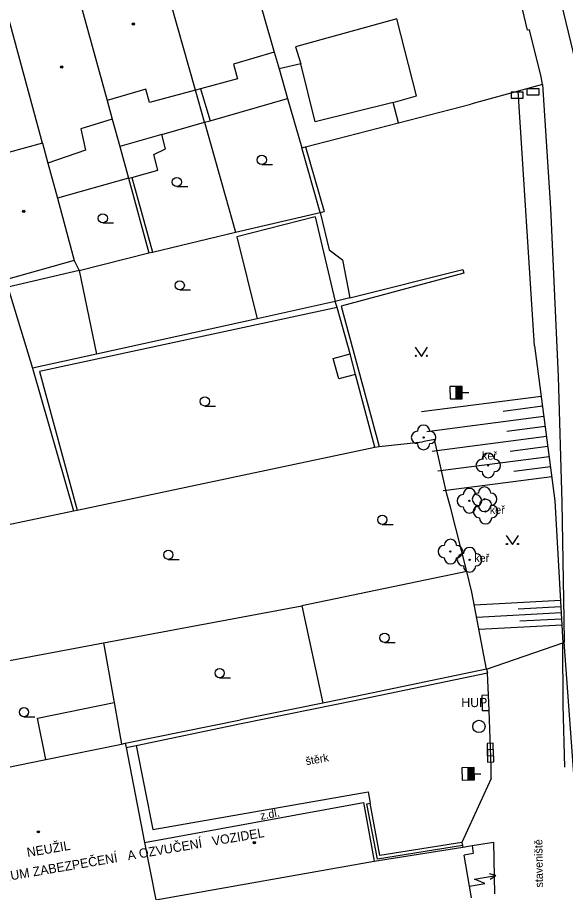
# Model space of a CAD drawing. Extents: x -595546 to -593986, y -1160845 to -1159202.
# Drawn here: x -595437.2 to -595392.7, y -1160777.9 to -1160706.8 of the extents above; entities that cross this region are included whole.
import ezdxf

# ---------------------------------------------------------------- set-up
doc = ezdxf.new("R2010")
doc.units = 0
for name, color, linetype in [('DOP - kresba z DSPS bez souradnic', 7, 'Continuous'), ('DOP - rozhrani ploch obecne', 7, 'Continuous'), ('Level 22', 7, 'Continuous'), ('Level 24', 7, 'Continuous'), ('Level 27', 7, 'Continuous'), ('Level 28', 7, 'Continuous'), ('Level 36', 7, 'Continuous'), ('Level 39', 7, 'Continuous'), ('plynovod - povrch.  znaky - PRIS skut. velikost', 7, 'Continuous'), ('TM - budovy zdene_ betonove - NP', 7, 'Continuous'), ('TM - budovy zdene_ betonove - VP', 7, 'Continuous'), ('TM - chodniky - VP', 7, 'Continuous'), ('TM - DSPS - pomocna konstrukcni linie', 7, 'Continuous'), ('TM - horni hrana svahu', 7, 'Continuous'), ('TM - letecke snimky - pomocna linie', 7, 'Continuous'), ('TM - plot drateny_ kovovy - VP', 7, 'Continuous'), ('TM - podezdivka plotu - VP', 7, 'Continuous'), ('TM - pomocna konstrukcni linie', 7, 'Continuous'), ('TM - popis objektu', 7, 'Continuous'), ('TM - popis povrchu', 7, 'Continuous'), ('TM - popis zelene', 7, 'Continuous'), ('TM - poznamka', 7, 'Continuous'), ('TM - rozhrani ploch obecne - VP', 7, 'Continuous'), ('TM - srafovani', 7, 'Continuous'), ('TM - vjezd na pozemek', 7, 'Continuous'), ('TM - zabradli - VP', 7, 'Continuous'), ('TM - zed operna - VP', 7, 'Continuous')]:
    doc.layers.add(name, color=color, linetype=linetype)

msp = doc.modelspace()

# ---------------------------------------------------------------- linework, layer by layer
at = {"layer": 'DOP - kresba z DSPS bez souradnic'}
for points in [[(-595412.98, -1160715.3), (-595414.16, -1160710.59)], [(-595422.29, -1160712.61), (-595421.51, -1160715.2)], [(-595406.65, -1160713.73), (-595412.98, -1160715.3)], [(-595425.43, -1160716.32), (-595428.85, -1160717.3)], [(-595413.78, -1160717.32), (-595412.25, -1160722.56)], [(-595427.88, -1160719.8), (-595426.19, -1160725.86)], [(-595400.92, -1160727.58), (-595410.86, -1160730.25)], [(-595401, -1160727.28), (-595400.92, -1160727.58)], [(-595411.21, -1160730.36), (-595435.36, -1160735.57)], [(-595410.86, -1160730.25), (-595407.78, -1160741.64)], [(-595409.7, -1160735.8), (-595410.14, -1160734.13)], [(-595435.36, -1160735.57), (-595432.32, -1160746.82)], [(-595430.16, -1160757.6), (-595429.3, -1160762.45)], [(-595429.3, -1160762.45), (-595428.71, -1160765.82)]]:
    msp.add_lwpolyline(points, dxfattribs=at)
at = {"layer": 'DOP - rozhrani ploch obecne'}
for points in [[(-595415.92, -1160710.98), (-595415.22, -1160713.4)], [(-595421.98, -1160715.33), (-595422.71, -1160712.72)], [(-595421.51, -1160715.2), (-595415.22, -1160713.4)], [(-595415.22, -1160713.4), (-595414.07, -1160717.4)], [(-595429.46, -1160715.07), (-595428.85, -1160717.3)], [(-595425.43, -1160716.32), (-595421.98, -1160715.33)], [(-595421.98, -1160715.33), (-595421.51, -1160715.2)], [(-595421.98, -1160715.33), (-595419.45, -1160724.26)], [(-595413.78, -1160717.32), (-595406.22, -1160715.38)], [(-595425.15, -1160717.48), (-595425.43, -1160716.32)], [(-595428.85, -1160717.3), (-595428.15, -1160719.87)], [(-595426.09, -1160717.94), (-595425.15, -1160717.48)], [(-595425.76, -1160719.21), (-595426.09, -1160717.94)], [(-595414.07, -1160717.4), (-595413.78, -1160717.32)], [(-595412.57, -1160722.64), (-595414.07, -1160717.4)], [(-595427.88, -1160719.8), (-595425.76, -1160719.21)], [(-595428.15, -1160719.87), (-595433.91, -1160721.49)], [(-595428.15, -1160719.87), (-595427.88, -1160719.8)], [(-595428.15, -1160719.87), (-595426.48, -1160725.93)], [(-595419.45, -1160724.26), (-595412.57, -1160722.64)], [(-595412.57, -1160722.64), (-595412.25, -1160722.56)], [(-595412.57, -1160722.64), (-595411.85, -1160725.69)], [(-595426.19, -1160725.86), (-595419.45, -1160724.26)], [(-595411.85, -1160725.69), (-595410.77, -1160726.49)], [(-595432.16, -1160727.37), (-595426.48, -1160725.93)], [(-595426.48, -1160725.93), (-595426.19, -1160725.86)], [(-595410.77, -1160726.49), (-595410.16, -1160729.58)], [(-595432.54, -1160726.56), (-595432.16, -1160727.37)], [(-595432.16, -1160727.37), (-595437.94, -1160728.71)], [(-595432.16, -1160727.37), (-595430.73, -1160734.15)], [(-595410.16, -1160729.58), (-595401, -1160727.28)], [(-595437.94, -1160728.71), (-595435.95, -1160735.3)], [(-595411.35, -1160729.88), (-595417.7, -1160731.28)], [(-595410.16, -1160729.58), (-595411.35, -1160729.88)], [(-595411.21, -1160730.36), (-595411.35, -1160729.88)], [(-595410.14, -1160734.13), (-595411.21, -1160730.36)], [(-595417.7, -1160731.28), (-595430.73, -1160734.15)], [(-595430.73, -1160734.15), (-595435.95, -1160735.3)], [(-595411.53, -1160734.5), (-595410.14, -1160734.13)], [(-595411.06, -1160736.16), (-595411.53, -1160734.5)], [(-595435.95, -1160735.3), (-595432.61, -1160746.88)], [(-595409.7, -1160735.8), (-595411.06, -1160736.16)], [(-595408.13, -1160741.71), (-595409.7, -1160735.8)], [(-595407.78, -1160741.64), (-595404.28, -1160741.27)], [(-595432.32, -1160746.82), (-595408.13, -1160741.71)], [(-595408.13, -1160741.71), (-595407.78, -1160741.64)], [(-595438.68, -1160748.16), (-595432.61, -1160746.88)], [(-595432.61, -1160746.88), (-595432.32, -1160746.82)], [(-595400.68, -1160751.79), (-595414.06, -1160754.59)], [(-595430.16, -1160757.6), (-595414.06, -1160754.59)], [(-595414.06, -1160754.59), (-595412.37, -1160762.49)], [(-595437.8, -1160759.03), (-595430.16, -1160757.6)]]:
    msp.add_lwpolyline(points, dxfattribs=at)
at = {"layer": 'Level 22'}
for centre in [(-595404.18, -1160740.92), (-595398.93, -1160743.19), (-595400.46, -1160746.06), (-595399.23, -1160745.93), (-595399.15, -1160746.93), (-595402, -1160750.18), (-595400.44, -1160750.85)]:
    msp.add_circle(centre, 0.05, dxfattribs=at)
for centre, start, end in [((-595404.18, -1160740.42), 0, 180), ((-595404.68, -1160740.92), 90, 270), ((-595403.68, -1160740.92), 270, 90), ((-595404.18, -1160741.42), 180, 0), ((-595399.43, -1160743.19), 90, 270), ((-595398.93, -1160742.69), 0, 180), ((-595398.43, -1160743.19), 270, 90), ((-595398.93, -1160743.69), 180, 0), ((-595399.23, -1160745.43), 0, 180), ((-595400.96, -1160746.06), 90, 270), ((-595400.46, -1160745.56), 0, 180), ((-595399.73, -1160745.93), 90, 270), ((-595399.96, -1160746.06), 270, 90), ((-595398.73, -1160745.93), 270, 90), ((-595399.65, -1160746.93), 90, 270), ((-595399.23, -1160746.43), 180, 0), ((-595399.15, -1160746.43), 0, 180), ((-595398.65, -1160746.93), 270, 90), ((-595400.46, -1160746.56), 180, 0), ((-595399.15, -1160747.43), 180, 0), ((-595402, -1160749.68), 0, 180), ((-595402.5, -1160750.18), 90, 270), ((-595401.5, -1160750.18), 270, 90), ((-595400.44, -1160750.35), 0, 180), ((-595402, -1160750.68), 180, 0), ((-595400.94, -1160750.85), 90, 270), ((-595399.94, -1160750.85), 270, 90), ((-595400.44, -1160751.35), 180, 0)]:
    msp.add_arc(centre, 0.5, start, end, dxfattribs=at)
at = {"layer": 'Level 24'}
for points in [[(-595397.08, -1160713.37), (-595396.08, -1160713.37), (-595396.08, -1160712.87), (-595397.08, -1160712.87)], [(-595395.8, -1160713.11), (-595394.8, -1160713.11), (-595394.8, -1160712.61), (-595395.8, -1160712.61)], [(-595398.497, -1160766.739), (-595398.528, -1160765.74), (-595399.028, -1160765.755), (-595398.997, -1160766.755)], [(-595398.477, -1160767.259), (-595398.508, -1160766.26), (-595399.008, -1160766.275), (-595398.977, -1160767.275)]]:
    msp.add_lwpolyline(points, close=True, dxfattribs=at)
at = {"layer": 'Level 27'}
msp.add_circle((-595399.68, -1160764.38), 0.5, dxfattribs=at)
at = {"layer": 'Level 28'}
for p, q in [((-595401.533, -1160737.78), (-595401.547, -1160736.78)), ((-595401.483, -1160737.779), (-595401.497, -1160736.779)), ((-595401.433, -1160737.778), (-595401.447, -1160736.779)), ((-595401.383, -1160737.778), (-595401.397, -1160736.778)), ((-595401.333, -1160737.777), (-595401.347, -1160736.777)), ((-595401.283, -1160737.776), (-595401.297, -1160736.776)), ((-595401.233, -1160737.776), (-595401.247, -1160736.776)), ((-595401.183, -1160737.775), (-595401.197, -1160736.775)), ((-595401.133, -1160737.774), (-595401.147, -1160736.774)), ((-595401.083, -1160737.773), (-595401.097, -1160736.773)), ((-595401.04, -1160737.273), (-595400.51, -1160737.265)), ((-595400.554, -1160768.73), (-595400.566, -1160767.73)), ((-595400.504, -1160768.729), (-595400.516, -1160767.729)), ((-595400.454, -1160768.729), (-595400.466, -1160767.729)), ((-595400.404, -1160768.728), (-595400.416, -1160767.728)), ((-595400.354, -1160768.728), (-595400.366, -1160767.728)), ((-595400.304, -1160768.727), (-595400.316, -1160767.727)), ((-595400.254, -1160768.726), (-595400.266, -1160767.727)), ((-595400.204, -1160768.726), (-595400.216, -1160767.726)), ((-595400.154, -1160768.725), (-595400.166, -1160767.725)), ((-595400.104, -1160768.725), (-595400.116, -1160767.725)), ((-595400.06, -1160768.224), (-595399.53, -1160768.218))]:
    msp.add_line(p, q, dxfattribs=at)
for points in [[(-595401.033, -1160737.773), (-595401.047, -1160736.773), (-595402.047, -1160736.787), (-595402.033, -1160737.787)], [(-595400.054, -1160768.724), (-595400.066, -1160767.724), (-595401.066, -1160767.736), (-595401.054, -1160768.736)]]:
    msp.add_lwpolyline(points, close=True, dxfattribs=at)
at = {"layer": 'Level 36'}
for p, q in [((-595417.32, -1160718.755), (-595416.445, -1160718.755)), ((-595424.21, -1160720.555), (-595423.335, -1160720.555)), ((-595430.23, -1160723.505), (-595429.355, -1160723.505)), ((-595423.98, -1160728.945), (-595423.105, -1160728.945)), ((-595421.94, -1160738.365), (-595421.065, -1160738.365)), ((-595407.53, -1160747.975), (-595406.655, -1160747.975)), ((-595424.91, -1160750.815), (-595424.035, -1160750.815)), ((-595407.35, -1160757.555), (-595406.475, -1160757.555)), ((-595420.74, -1160760.425), (-595419.865, -1160760.425)), ((-595436.63, -1160763.595), (-595435.755, -1160763.595))]:
    msp.add_line(p, q, dxfattribs=at)
for points in [[(-595404.86, -1160733.59), (-595404.36, -1160734.34), (-595403.86, -1160733.59)], [(-595397.46, -1160748.87), (-595396.96, -1160749.62), (-595396.46, -1160748.87)], [(-595400.45, -1160777.35), (-595399.218, -1160777.14), (-595400.041, -1160776.773), (-595398.316, -1160776.48)], [(-595398.761, -1160776.777), (-595398.316, -1160776.48), (-595398.835, -1160776.346)]]:
    msp.add_lwpolyline(points, dxfattribs=at)
for centre, radius in [((-595417.32, -1160718.38), 0.375), ((-595424.21, -1160720.18), 0.375), ((-595430.23, -1160723.13), 0.375), ((-595423.98, -1160728.57), 0.375), ((-595404.81, -1160734.29), 0.05), ((-595403.911, -1160734.29), 0.05), ((-595421.94, -1160737.99), 0.375), ((-595407.53, -1160747.6), 0.375), ((-595397.41, -1160749.57), 0.05), ((-595396.511, -1160749.57), 0.05), ((-595424.91, -1160750.44), 0.375), ((-595407.35, -1160757.18), 0.375), ((-595420.74, -1160760.05), 0.375), ((-595436.63, -1160763.22), 0.375)]:
    msp.add_circle(centre, radius, dxfattribs=at)
at = {"layer": 'Level 39'}
for centre, radius in [((-595427.74, -1160707.35), 0.09), ((-595427.74, -1160707.35), 0.0398), ((-595433.56, -1160710.84), 0.09), ((-595433.56, -1160710.84), 0.0398), ((-595436.65, -1160722.55), 0.09), ((-595436.65, -1160722.55), 0.0398), ((-595435.46, -1160772.94), 0.09), ((-595435.46, -1160772.94), 0.0398), ((-595417.93, -1160773.82), 0.09), ((-595417.93, -1160773.82), 0.0398)]:
    msp.add_circle(centre, radius, dxfattribs=at)
at = {"layer": 'plynovod - povrch.  znaky - PRIS skut. velikost'}
for points in [[(-595398.91, -1160761.84), (-595399.46, -1160761.86)], [(-595399.46, -1160761.86), (-595399.42, -1160763.1)], [(-595398.86, -1160763.08), (-595398.91, -1160761.84)], [(-595399.42, -1160763.1), (-595398.86, -1160763.08)]]:
    msp.add_lwpolyline(points, dxfattribs=at)
at = {"layer": 'TM - budovy zdene_ betonove - NP'}
for points in [[(-595400.24, -1160774.06), (-595400.15, -1160774.69), (-595400.88, -1160774.82)], [(-595400.29, -1160778.29), (-595400.45, -1160777.35), (-595400.88, -1160774.82)]]:
    msp.add_lwpolyline(points, dxfattribs=at)
at = {"layer": 'TM - budovy zdene_ betonove - VP'}
for points in [[(-595419, -1160700.26), (-595416.3, -1160709.64)], [(-595395.73, -1160707.86), (-595397.42, -1160700.78)], [(-595422.71, -1160712.72), (-595425.69, -1160702.18)], [(-595432.46, -1160704.12), (-595429.88, -1160713.56)], [(-595435.12, -1160717.01), (-595438.18, -1160705.73)], [(-595406.36, -1160706.92), (-595414.57, -1160709.19)], [(-595404.75, -1160713.18), (-595406.36, -1160706.92)], [(-595395.58, -1160707.83), (-595395.73, -1160707.86)], [(-595394.64, -1160711.64), (-595395.58, -1160707.83)], [(-595414.57, -1160709.19), (-595414.16, -1160710.59)], [(-595416.3, -1160709.64), (-595419.62, -1160710.6)], [(-595416.3, -1160709.64), (-595415.92, -1160710.98)], [(-595419.62, -1160710.6), (-595419.28, -1160711.8)], [(-595414.16, -1160710.59), (-595415.92, -1160710.98)], [(-595419.28, -1160711.8), (-595422.29, -1160712.61)], [(-595426.74, -1160712.65), (-595429.88, -1160713.56)], [(-595426.43, -1160713.72), (-595426.74, -1160712.65)], [(-595422.71, -1160712.72), (-595426.43, -1160713.72)], [(-595422.29, -1160712.61), (-595422.71, -1160712.72)], [(-595429.88, -1160713.56), (-595429.46, -1160715.07)], [(-595406.65, -1160713.73), (-595404.75, -1160713.18)], [(-595406.22, -1160715.38), (-595406.65, -1160713.73)], [(-595406.22, -1160715.38), (-595400.35, -1160713.87)], [(-595429.46, -1160715.07), (-595432.02, -1160715.85)], [(-595432.02, -1160715.85), (-595431.64, -1160717.59)], [(-595435.12, -1160717.01), (-595440.67, -1160718.55)], [(-595435.12, -1160717.01), (-595434.68, -1160718.65)], [(-595431.64, -1160717.59), (-595434.68, -1160718.65)], [(-595434.68, -1160718.65), (-595433.91, -1160721.49)], [(-595433.91, -1160721.49), (-595432.54, -1160726.56)], [(-595432.54, -1160726.56), (-595437.95, -1160728.06)], [(-595434.85, -1160767.07), (-595428.71, -1160765.82)], [(-595428.71, -1160765.82), (-595428.4, -1160765.75)], [(-595428.4, -1160765.75), (-595428.34, -1160766.09)], [(-595428.34, -1160766.09), (-595426.84, -1160773.8)], [(-595443.73, -1160768.88), (-595434.85, -1160767.07)], [(-595426.84, -1160773.8), (-595409.06, -1160770.56), (-595408.19, -1160775.33)], [(-595426.84, -1160773.8), (-595425.93, -1160778.47)], [(-595401, -1160774.18), (-595400.24, -1160774.06)], [(-595400.24, -1160774.06), (-595398.51, -1160773.78), (-595398.43, -1160777.97)], [(-595408.19, -1160775.33), (-595401, -1160774.18)], [(-595425.93, -1160778.47), (-595408.19, -1160775.33)]]:
    msp.add_lwpolyline(points, dxfattribs=at)
at = {"layer": 'TM - chodniky - VP'}
for points in [[(-595391.65, -1160711.14), (-595394.47, -1160699.46)], [(-595394.52, -1160712.25), (-595396.49, -1160712.8)], [(-595394.52, -1160712.25), (-595393.86, -1160722.3), (-595393.26, -1160735.96), (-595392.96, -1160746.21), (-595392.78, -1160755.66), (-595392.76, -1160757.53)], [(-595396.49, -1160712.8), (-595399.66, -1160713.68), (-595400.35, -1160713.87)]]:
    msp.add_lwpolyline(points, dxfattribs=at)
at = {"layer": 'TM - DSPS - pomocna konstrukcni linie'}
msp.add_lwpolyline([(-595395.16, -1160733.48), (-595396.49, -1160712.8)], dxfattribs=at)
at = {"layer": 'TM - horni hrana svahu'}
for points in [[(-595395.16, -1160733.48), (-595393.51, -1160746.07)], [(-595393.51, -1160746.07), (-595392.88, -1160757.6)]]:
    msp.add_lwpolyline(points, dxfattribs=at)
at = {"layer": 'TM - letecke snimky - pomocna linie'}
for points in [[(-595394.52, -1160712.25), (-595394.64, -1160711.64)], [(-595412.98, -1160723.01), (-595419.34, -1160724.62), (-595417.7, -1160731.28)], [(-595412.98, -1160723.01), (-595411.35, -1160729.88)], [(-595434.85, -1160767.07), (-595435.53, -1160763.72), (-595429.3, -1160762.45)]]:
    msp.add_lwpolyline(points, dxfattribs=at)
at = {"layer": 'TM - plot drateny_ kovovy - VP'}
for points in [[(-595403.3, -1160741.08), (-595404.28, -1160741.27)], [(-595402.28, -1160745.53), (-595403.3, -1160741.08)], [(-595400.68, -1160751.79), (-595401.99, -1160746.59)], [(-595400.25, -1160753.49), (-595400.68, -1160751.79)], [(-595399.06, -1160759.73), (-595400.25, -1160753.49)], [(-595392.76, -1160757.53), (-595392.88, -1160757.6)], [(-595391.46, -1160782.51), (-595391.8, -1160770.84), (-595392.76, -1160757.53)], [(-595399.06, -1160759.73), (-595409.72, -1160761.95), (-595412.37, -1160762.49)], [(-595398.91, -1160761.84), (-595399, -1160760.02)], [(-595412.37, -1160762.49), (-595419.05, -1160763.85)], [(-595398.68, -1160767.63), (-595398.86, -1160763.08)], [(-595428.4, -1160765.75), (-595419.05, -1160763.85)]]:
    msp.add_lwpolyline(points, dxfattribs=at)
at = {"layer": 'TM - podezdivka plotu - VP'}
for points in [[(-595399.06, -1160759.73), (-595399, -1160760.02)], [(-595427.52, -1160765.92), (-595418.99, -1160764.14), (-595409.66, -1160762.24), (-595399, -1160760.02)], [(-595428.34, -1160766.09), (-595427.52, -1160765.92)], [(-595407.93, -1160775.15), (-595408.78, -1160770.66), (-595408.53, -1160770.61)], [(-595401.03, -1160774.05), (-595407.93, -1160775.15)], [(-595401.07, -1160773.8), (-595401.03, -1160774.05)]]:
    msp.add_lwpolyline(points, dxfattribs=at)
at = {"layer": 'TM - pomocna konstrukcni linie'}
for points in [[(-595399.06, -1160759.73), (-595392.88, -1160757.6)], [(-595401.03, -1160774.05), (-595401, -1160774.18)]]:
    msp.add_lwpolyline(points, dxfattribs=at)
at = {"layer": 'TM - rozhrani ploch obecne - VP'}
for points in [[(-595427.52, -1160765.92), (-595426.16, -1160772.76)], [(-595426.16, -1160772.76), (-595408.69, -1160769.7)], [(-595408.69, -1160769.7), (-595408.53, -1160770.61)]]:
    msp.add_lwpolyline(points, dxfattribs=at)
at = {"layer": 'TM - srafovani'}
for points in [[(-595394.62, -1160737.58), (-595404.36, -1160738.85)], [(-595394.52, -1160738.39), (-595397.73, -1160738.81)], [(-595394.41, -1160739.21), (-595403.92, -1160740.46)], [(-595394.3, -1160740.03), (-595397.43, -1160740.44)], [(-595394.2, -1160740.84), (-595403.09, -1160742.01), (-595403.48, -1160742.06)], [(-595394.09, -1160741.66), (-595397.14, -1160742.06)], [(-595393.98, -1160742.48), (-595403.03, -1160743.66)], [(-595393.87, -1160743.29), (-595396.85, -1160743.68)], [(-595393.77, -1160744.11), (-595402.35, -1160745.23), (-595402.59, -1160745.26)], [(-595393.07, -1160754.16), (-595400.05, -1160754.54)], [(-595393.04, -1160754.66), (-595396.5, -1160754.85)], [(-595393.01, -1160755.16), (-595399.86, -1160755.53)], [(-595392.99, -1160755.66), (-595396.37, -1160755.84)], [(-595392.96, -1160756.16), (-595399.67, -1160756.52)]]:
    msp.add_lwpolyline(points, dxfattribs=at)
at = {"layer": 'TM - vjezd na pozemek'}
for points in [[(-595401.99, -1160746.59), (-595402.28, -1160745.53)], [(-595398.68, -1160768.61), (-595398.68, -1160767.63)], [(-595398.68, -1160768.61), (-595401.07, -1160773.8)]]:
    msp.add_lwpolyline(points, dxfattribs=at)
at = {"layer": 'TM - zabradli - VP'}
msp.add_lwpolyline([(-595392.72, -1160767.69), (-595392.84, -1160762.65), (-595392.88, -1160757.6)], dxfattribs=at)
at = {"layer": 'TM - zed operna - VP'}
msp.add_lwpolyline([(-595401.07, -1160773.8), (-595407.73, -1160774.86), (-595408.53, -1160770.61)], dxfattribs=at)

# ---------------------------------------------------------------- texts
at = {"layer": 'TM - popis objektu'}
msp.add_text('HUP', height=0.75, dxfattribs=at).set_placement((-595401.12, -1160762.81))
for s, p in [('CENTRUM ZABEZPEČENÍ   A OZVUČENÍ   VOZIDEL', (-595441.07, -1160777.45)), ('NEUŽIL', (-595436.33, -1160774.99))]:
    msp.add_text(s, height=0.75, rotation=9.68784, dxfattribs=at).set_placement(p)
at = {"layer": 'TM - popis povrchu'}
for s, rotation, p in [('štěrk', 10, (-595413.7, -1160767.53)), ('z.dl.', 10.52574, (-595417.39, -1160771.97))]:
    msp.add_text(s, height=0.65, rotation=rotation, dxfattribs=at).set_placement(p)
at = {"layer": 'TM - popis zelene'}
for p in [(-595399.43, -1160742.72), (-595398.8, -1160747.12), (-595400.06, -1160751.03)]:
    msp.add_text('keř', height=0.65, dxfattribs=at).set_placement(p)
at = {"layer": 'TM - poznamka'}
msp.add_text('staveniště', height=0.65, rotation=90.8491, dxfattribs=at).set_placement((-595394.48, -1160777.45))

doc.saveas('drawing.dxf')
